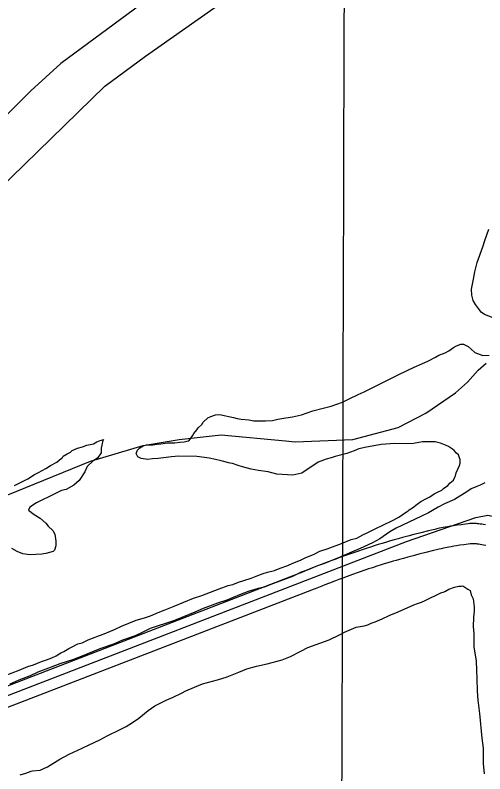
# Model space of a CAD drawing. Extents: x 3161564 to 3199464, y 849354 to 874788.
# Drawn here: x 3170517 to 3171214, y 858293 to 859418 of the extents above; entities that cross this region are included whole.
import ezdxf

# ---------------------------------------------------------------- set-up
doc = ezdxf.new("R2010")
doc.units = 0
for name, color, linetype in [('V-GRID-MAJR', 7, 'Continuous'), ('V-ROAD-CNTR', 7, 'Continuous'), ('V-SITE-VEGE', 7, 'Continuous'), ('V-TOPO-SHOR', 7, 'Continuous')]:
    doc.layers.add(name, color=color, linetype=linetype)

msp = doc.modelspace()

# ---------------------------------------------------------------- linework, layer by layer
at = {"layer": 'V-GRID-MAJR'}
msp.add_spline([(3170991.6, 854805.6), (3171010.1, 860866.1), (3171028.6, 866928.7), (3171047.1, 872991.2), (3171047.1, 872993.1)], degree=3, dxfattribs=at)
at = {"layer": 'V-ROAD-CNTR'}
for points in [[(3171215.6, 858662.2), (3171212.7, 858662.7), (3171210, 858663.2), (3171207.6, 858663.5), (3171205.5, 858663.8), (3171203.6, 858663.9), (3171202, 858664.1), (3171200.4, 858664.2), (3171197.9, 858664.2), (3171195.8, 858664.2), (3171194.2, 858664.2), (3171192, 858664), (3171189.8, 858663.8), (3171186, 858663.4), (3171179.2, 858662.5), (3171173.2, 858661.6), (3171167.9, 858660.8), (3171163.3, 858660.1), (3171159.3, 858659.4), (3171155.7, 858658.7), (3171152.6, 858658.2), (3171147.2, 858657.1), (3171143.2, 858656.2), (3171140.1, 858655.5), (3171135.5, 858654.4), (3171131, 858653.3), (3171119.3, 858650.3), (3171109.1, 858647.7), (3171100.3, 858645.3), (3171092.5, 858643.3), (3171085.7, 858641.4), (3171079.8, 858639.8), (3171074.6, 858638.3), (3171070, 858637), (3171062.1, 858634.7), (3171056.1, 858632.9), (3171051.6, 858631.5), (3171044.9, 858629.4), (3171038.2, 858627.2), (3171032.4, 858625.3), (3171026.9, 858623.4), (3171016.7, 858620), (3171007.8, 858616.8), (3171000, 858614.1), (3170993.2, 858611.6), (3170987.3, 858609.4), (3170982.1, 858607.4), (3170973, 858604), (3170966.3, 858601.3), (3170961.2, 858599.3), (3170953.6, 858596.3), (3170946, 858593.2)], [(3171216.1, 858631.4), (3171212.7, 858632.2), (3171209.9, 858632.7), (3171207.5, 858633.2), (3171205.5, 858633.5), (3171203.8, 858633.8), (3171202.3, 858633.9), (3171201, 858634.1), (3171200, 858634.1), (3171199.1, 858634.2), (3171197.5, 858634.2), (3171196.4, 858634.2), (3171195.6, 858634.2), (3171194.3, 858634.1), (3171193, 858634), (3171189.7, 858633.6), (3171183.2, 858632.8), (3171177.5, 858632), (3171172.6, 858631.2), (3171168.3, 858630.5), (3171164.5, 858629.8), (3171161.2, 858629.3), (3171158.4, 858628.7), (3171153.3, 858627.7), (3171149.6, 858626.9), (3171146.8, 858626.3), (3171142.6, 858625.3), (3171138.4, 858624.2), (3171126.8, 858621.3), (3171116.7, 858618.6), (3171107.9, 858616.3), (3171100.3, 858614.3), (3171093.6, 858612.5), (3171087.8, 858610.9), (3171082.8, 858609.5), (3171078.4, 858608.2), (3171070.6, 858605.9), (3171064.9, 858604.2), (3171060.6, 858602.9), (3171054.1, 858600.8), (3171047.6, 858598.7), (3171041.9, 858596.8), (3171036.6, 858595), (3171026.5, 858591.6), (3171017.8, 858588.6), (3171010.2, 858585.8), (3171003.5, 858583.4), (3170997.8, 858581.3), (3170992.7, 858579.4), (3170983.8, 858576), (3170977.2, 858573.4), (3170972.3, 858571.5), (3170964.9, 858568.5), (3170957.4, 858565.4)], [(3170946.3, 858593.3), (3170323.2, 858353.1)], [(3170957.1, 858565.3), (3170333.9, 858325.1)]]:
    msp.add_lwpolyline(points, dxfattribs=at)
at = {"layer": 'V-SITE-VEGE'}
for points in [[(3171227, 858969.4), (3171213.9, 858974.1), (3171209.1, 858977.6), (3171206.7, 858981), (3171200.5, 858988.9), (3171197.2, 858994.8), (3171195.3, 859002.7), (3171194.5, 859011.5), (3171197.7, 859026.6), (3171199.8, 859037.3), (3171203, 859051.4), (3171211.7, 859074.2), (3171214.3, 859083.9), (3171220.4, 859100.4)], [(3170942.9, 858738.8), (3170929.6, 858736.1), (3170921.8, 858736.3), (3170905.7, 858737.5), (3170893.1, 858740.6), (3170878.5, 858742.8), (3170867.8, 858745), (3170854.6, 858748.1), (3170848.3, 858750.2), (3170840.1, 858753.2), (3170836.7, 858753.8), (3170823.1, 858757.4), (3170814.8, 858759), (3170805.5, 858761.1), (3170798.2, 858762.2), (3170787, 858763.4), (3170760.2, 858763.9), (3170749.4, 858763.1), (3170741.6, 858762.2), (3170729.8, 858760.5), (3170721, 858760.1), (3170713.7, 858759.3), (3170704.4, 858760.4), (3170699.6, 858762.9), (3170696.8, 858767.9), (3170698.8, 858773.2), (3170702.3, 858776.5), (3170707.2, 858779.4), (3170712.1, 858780.8), (3170721.9, 858781.1), (3170728.2, 858782), (3170733.6, 858782.4), (3170743.4, 858783.7), (3170754.2, 858784), (3170761.5, 858784.8), (3170768.3, 858785.2), (3170772.3, 858786.1), (3170775.2, 858787), (3170777.2, 858789.5), (3170780.7, 858794.3), (3170782.7, 858797.7), (3170787.2, 858803), (3170789.2, 858805.9), (3170794.2, 858811.1), (3170796.2, 858814.5), (3170803.1, 858820.8), (3170808, 858823.1), (3170814.9, 858825.4), (3170818.8, 858825.9), (3170823.2, 858825.3), (3170841.2, 858821.6), (3170847, 858820), (3170852.9, 858819), (3170864.1, 858817.8), (3170871.4, 858816.7), (3170889, 858816.4), (3170899.3, 858817.2), (3170907.1, 858819), (3170919.3, 858820.8), (3170929.1, 858822.6), (3170942.4, 858825.3), (3170950.7, 858828.1), (3170959.1, 858831.3), (3170974.7, 858835), (3170986.5, 858838.2), (3171003.2, 858844.3), (3171013.1, 858849), (3171026.4, 858855.6), (3171035.2, 858859.4), (3171050, 858866.9), (3171085, 858884.4), (3171100.2, 858891.5), (3171109.6, 858896.2), (3171120.9, 858900.9), (3171130.7, 858905.6), (3171141.1, 858910.8), (3171146, 858913.7), (3171155.8, 858917.4), (3171161.2, 858920.2), (3171168.2, 858925), (3171172.6, 858927.9), (3171179, 858930.2), (3171182.9, 858930.1), (3171189.7, 858926.6), (3171194, 858922.6), (3171199.8, 858917.7), (3171211.4, 858913.1), (3171220.7, 858913.9)], [(3170516.3, 858720.6), (3170536, 858730.5), (3170545.8, 858736.7), (3170552.2, 858740), (3170562.6, 858745.7), (3170570, 858750), (3170579.3, 858755.2), (3170583.3, 858758.5), (3170587.8, 858761.9), (3170588.8, 858764.3), (3170594.7, 858767.6), (3170599.6, 858770), (3170602.1, 858772.4), (3170610, 858775.7), (3170617.3, 858778), (3170623.7, 858780.3), (3170633.5, 858782.6), (3170638.4, 858785.4), (3170643.4, 858787.3), (3170648.8, 858788.7), (3170647.3, 858787.2), (3170645.1, 858776), (3170645, 858769.2), (3170639.5, 858761), (3170633.1, 858757.2), (3170624.2, 858749), (3170620.6, 858740.8), (3170612.1, 858727.8), (3170604.2, 858721.1), (3170592.8, 858714.9), (3170586, 858713.1), (3170575.1, 858707.9), (3170567.3, 858703.6), (3170558.9, 858699.8), (3170549, 858695.1), (3170539.2, 858688.5), (3170537.1, 858684.1), (3170545.3, 858677.6), (3170554.5, 858672.1), (3170562.7, 858664.6), (3170566.5, 858660.2), (3170573.3, 858653.7), (3170576.1, 858648.3), (3170577.9, 858638), (3170577.8, 858631.2), (3170575.7, 858624.8)], [(3170523.4, 858447), (3170536.2, 858452.2), (3170544.5, 858454.9), (3170556.3, 858459.6), (3170563.7, 858462), (3170571.6, 858465.2), (3170578, 858468.1), (3170584.9, 858472.3), (3170589.8, 858474.7), (3170597.2, 858479), (3170602.1, 858481.3), (3170610.5, 858485.6), (3170616.9, 858487.4), (3170625.7, 858491.7), (3170632.1, 858494), (3170642.4, 858498.2), (3170649.3, 858500.6), (3170658.7, 858504.8), (3170664.6, 858507.1), (3170675.4, 858511.8), (3170697, 858520.8), (3170709.3, 858524.5), (3170718.1, 858527.2), (3170729.4, 858532.4), (3170738.3, 858535.7), (3170753.5, 858541.8), (3170782, 858553.5), (3170794.3, 858557.7), (3170819.9, 858567.5), (3170833.6, 858572.2), (3170840.5, 858574), (3170848.8, 858577.3), (3170856.7, 858579.6), (3170867.5, 858583.3), (3170874.9, 858586.1), (3170885.2, 858589.9), (3170892.1, 858592.2), (3170902.4, 858594.5), (3170910.7, 858597.8), (3170922, 858602), (3170929.4, 858605.3), (3170940.7, 858610), (3170947.6, 858613.3), (3170960.9, 858618.9), (3170969.7, 858623.1), (3170980.5, 858626.9), (3171001.7, 858634.8), (3171015.9, 858640.4), (3171024.3, 858642.7), (3171033.6, 858647.5), (3171041, 858650.8), (3171051.8, 858656.4), (3171076.5, 858668.2), (3171086.8, 858673.4), (3171091.7, 858677.3), (3171098.2, 858681.5), (3171100.6, 858683), (3171102.1, 858684.4), (3171107.1, 858687.7), (3171114, 858693), (3171119.4, 858696.8), (3171127.8, 858701.1), (3171132.7, 858703.9), (3171139.1, 858708.2), (3171143.1, 858710.1), (3171150.5, 858713.9), (3171152.9, 858716.3), (3171159.4, 858720.6), (3171162.9, 858724.4), (3171167.8, 858728.7), (3171169.8, 858733.1), (3171170.8, 858735), (3171171.9, 858739.4), (3171177, 858750.1), (3171178, 858753.5), (3171178.1, 858759.3), (3171177.1, 858761.8), (3171175.3, 858766.2), (3171172.4, 858768.7), (3171169, 858772.6), (3171166.6, 858774.6), (3171160.3, 858778.2), (3171156, 858780.2), (3171148.7, 858783.2), (3171140.9, 858785.3), (3171130.2, 858785.5), (3171121.9, 858785.2), (3171108.7, 858782.9), (3171098.4, 858782.6), (3171080.8, 858782.9), (3171060.8, 858781.3), (3171047.1, 858779.1), (3171038.7, 858777.3), (3171027.5, 858775), (3171020.6, 858772.2), (3171009.8, 858768), (3170992.1, 858763.4), (3170986.2, 858761.5), (3170978.9, 858759.7), (3170967.1, 858755), (3170942.9, 858738.8)], [(3171214.6, 858724.5), (3171207.7, 858721.2), (3171202.8, 858719.3), (3171194.4, 858715.6), (3171188, 858711.3), (3171169.3, 858699.9), (3171154.5, 858693.3), (3171145.2, 858688.6), (3171130.9, 858680), (3171120.5, 858675.3), (3171083.1, 858657.4), (3171073.7, 858651.7), (3171058.4, 858641.7), (3171047.6, 858635.5), (3171029.4, 858627), (3171016.6, 858621.9), (3171000.9, 858614.8), (3170991, 858611.1), (3170976.3, 858605), (3170966, 858601.7), (3170950.7, 858595.1), (3170941.9, 858591.9), (3170929.1, 858585.7), (3170910.4, 858578.7), (3170900.6, 858575.5), (3170886.8, 858569.8), (3170878, 858568), (3170863.3, 858563.4), (3170850.5, 858558.7), (3170831.3, 858550.7), (3170817.6, 858546.1), (3170796.4, 858538.1), (3170784.1, 858533), (3170764.5, 858525), (3170752.2, 858519.8), (3170717.8, 858508.7), (3170707, 858503), (3170695.2, 858497.8), (3170676.5, 858491.3), (3170663.2, 858485.2), (3170643.1, 858478.2), (3170615.1, 858467), (3170603.8, 858462.7), (3170583.6, 858456.2), (3170570.8, 858451.1), (3170551.2, 858443.6), (3170539.4, 858438.4), (3170522.7, 858431.9), (3170509.4, 858426.2)], [(3170575.7, 858624.8), (3170573.7, 858622.9), (3170562.9, 858619.7), (3170557, 858618.8), (3170539, 858617.6), (3170528.7, 858619.3), (3170520.5, 858622.8), (3170512.3, 858627.4)], [(3171109, 858543.7), (3171114.4, 858545.5), (3171120.3, 858547.4), (3171125.8, 858550.2), (3171149.4, 858561.5), (3171154.3, 858562.9), (3171156.3, 858563.9), (3171161.2, 858566.7), (3171169.5, 858570), (3171175.9, 858571.3), (3171179.8, 858571.3), (3171181.8, 858571.7), (3171189, 858566.7), (3171192.9, 858564.7), (3171194.3, 858558.3), (3171197.1, 858552.4), (3171198.8, 858540.7), (3171198.7, 858534.3), (3171197.6, 858525.6), (3171197.4, 858510.9), (3171198.2, 858501.6), (3171198, 858491.4), (3171198.3, 858481.6), (3171200.1, 858468.9), (3171201.4, 858460.6), (3171202.1, 858446.4), (3171202.4, 858434.2), (3171203.1, 858415.6), (3171203.9, 858402.4), (3171206.5, 858382.3), (3171209.8, 858346.2), (3171211.9, 858331), (3171212, 858308.5), (3171213.3, 858292.9)], [(3170524.7, 858291.7), (3170533.1, 858294), (3170540.9, 858296.8), (3170542.9, 858297.3), (3170554.6, 858298.5), (3170565.4, 858303.7), (3170583.7, 858314.6), (3170597.5, 858322.2), (3170616.7, 858331.2), (3170627, 858335.9), (3170642.8, 858343.4), (3170654.1, 858349.6), (3170672.3, 858358.1), (3170682.2, 858363.3), (3170691.5, 858369), (3170700.9, 858375.7), (3170714.8, 858387.2), (3170724.7, 858393.8), (3170741.4, 858402.3), (3170751.7, 858406.6), (3170764.1, 858412.7), (3170770.5, 858416), (3170783.7, 858421.6), (3170795.5, 858426.3), (3170817.6, 858432.3), (3170831.9, 858437), (3170849.1, 858444), (3170861.3, 858448.7), (3170875.6, 858452.8), (3170891.3, 858456), (3170913.8, 858462), (3170926.1, 858467.1), (3170941.4, 858475.2), (3170951.7, 858480.4), (3170983.2, 858491.6), (3170998.9, 858499.1), (3171006.3, 858502.9), (3171016.6, 858507.6), (3171023.5, 858510.4), (3171035.3, 858512.7), (3171040.7, 858514), (3171045.6, 858516.4), (3171051.5, 858518.3), (3171062.3, 858523), (3171072.6, 858527.7), (3171085.9, 858533.3), (3171109, 858543.7)], [(3170502.3, 858439.1), (3170523.4, 858447)]]:
    msp.add_lwpolyline(points, dxfattribs=at)
at = {"layer": 'V-TOPO-SHOR'}
for points in [[(3170192.3, 858866.9), (3170650.6, 859312.7), (3170711, 859357.1), (3170867.3, 859467.3), (3171103.6, 859621.8), (3171119.6, 859644.9), (3171119.6, 859657.3), (3171121.3, 859673.3), (3171121.3, 859682.2)], [(3171037.9, 859660.9), (3170703.9, 859433.5), (3170584.9, 859346.5), (3170540.5, 859305.6), (3170519.2, 859284.3), (3170288.2, 859053.4), (3170185.2, 858950.4), (3170160.3, 858923.7)], [(3170227.8, 858454.8), (3170233.2, 858486.7), (3170247.4, 858513.4), (3170277.6, 858550.7), (3170313.1, 858577.3), (3170330.9, 858600.4), (3170354, 858625.3), (3170357.5, 858627.1), (3170380.6, 858648.4), (3170423.2, 858673.2), (3170629.3, 858756.7), (3170707.5, 858779.8), (3170760.7, 858788.7), (3170822.9, 858795.8), (3170918.8, 858786.9), (3170933, 858785.2), (3171018.3, 858788.7), (3171085.8, 858806.5), (3171126.7, 858827.8), (3171171.1, 858858), (3171188.8, 858874), (3171204.8, 858891.7), (3171216.3, 858902.1)], [(3170290, 858325.1), (3170421.5, 858376.6), (3171098.3, 858637.7), (3171201.3, 858673.2), (3171219, 858676.8), (3171237.3, 858672.5)]]:
    msp.add_lwpolyline(points, dxfattribs=at)

doc.saveas('drawing.dxf')
